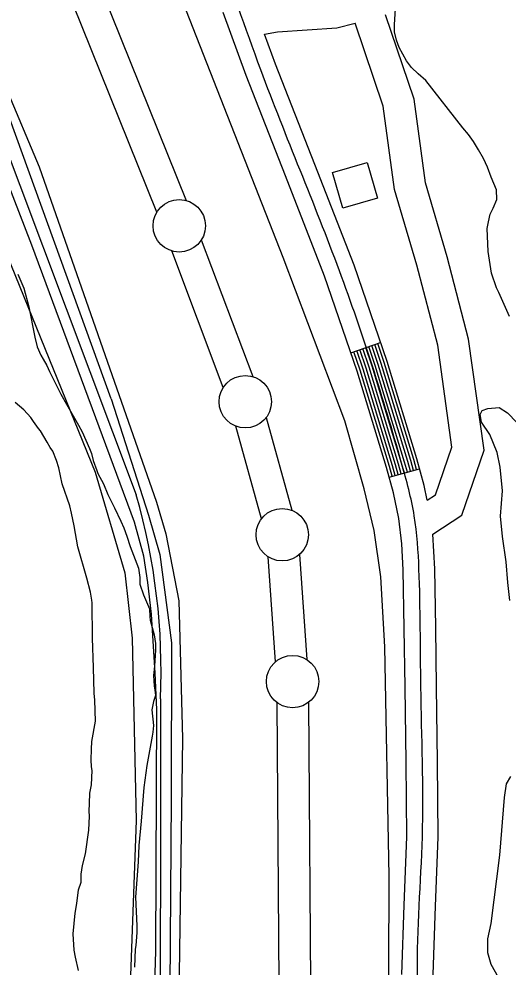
# Model space of a CAD drawing. Extents: x 3161564 to 3199464, y 849354 to 874788.
# Drawn here: x 3175372 to 3175838, y 857891 to 858796 of the extents above; entities that cross this region are included whole.
import ezdxf

# ---------------------------------------------------------------- set-up
doc = ezdxf.new("R2010")
doc.units = 0
for name, color, linetype in [('V-BLDG-OTLN', 7, 'Continuous'), ('V-LEVE-TOET', 7, 'Continuous'), ('V-ROAD-CNTR', 7, 'Continuous'), ('V-SITE-VEGE', 7, 'Continuous'), ('V-SURV-LINE', 7, 'Continuous'), ('V-TOPO-SHOR', 7, 'Continuous')]:
    doc.layers.add(name, color=color, linetype=linetype)

msp = doc.modelspace()

# ---------------------------------------------------------------- linework, layer by layer
at = {"layer": 'V-BLDG-OTLN'}
msp.add_lwpolyline([(3175670.62, 858649.06), (3175703.51, 858658.67), (3175713.39, 858624.87), (3175680.5, 858615.26)], close=True, dxfattribs=at)
at = {"layer": 'V-LEVE-TOET'}
for points in [[(3175459.51, 858433.36), (3175350.45, 858733.64), (3175314.47, 858825.09), (3175277.8, 858898.39), (3175238.01, 858970.18), (3175193.79, 859031.23), (3175113.88, 859131.14), (3174929.13, 859366.95), (3174810.69, 859521.64), (3174784.73, 859564.98), (3174763.7, 859601.67), (3174748.49, 859640.59), (3174737.49, 859676.72), (3174726.8, 859707.83), (3174714.33, 859748.25), (3174706.34, 859779.31), (3174701.82, 859809.92), (3174688.73, 859906.02), (3174645.12, 860283.31)], [(3175729.78, 857711.99), (3175723.88, 857798.28), (3175724.56, 857978), (3175720.61, 858196.91), (3175716.66, 858263.67), (3175710.21, 858307.87), (3175700.87, 858347.53), (3175682.18, 858412.28), (3175623.64, 858568.27), (3175481.44, 858930.62), (3175470.11, 858956.73), (3175455.24, 858986.44), (3175426.26, 859034.71), (3175400.49, 859074.96)], [(3175459.51, 858433.36), (3175495.19, 858322.45), (3175505.98, 858284.92), (3175516.91, 858200.53), (3175516.81, 858052.23), (3175514.71, 857781.09), (3175514.5, 857690.41)]]:
    msp.add_lwpolyline(points, dxfattribs=at)
at = {"layer": 'V-ROAD-CNTR'}
for p, q in [((3175688.11, 858477.34), (3175716.48, 858487.07)), ((3175724.59, 858358.77), (3175753.51, 858366.73))]:
    msp.add_line(p, q, dxfattribs=at)
for points in [[(3175305.14, 858815.17), (3175483.37, 858341.71)], [(3175736.68, 857884.25), (3175738.89, 857950.39), (3175741.31, 858015.67), (3175740.68, 858086.85), (3175739.86, 858158.36), (3175739.04, 858214.44), (3175738.06, 858270.27), (3175736.77, 858294.96), (3175733.78, 858319.22), (3175728.79, 858343.53), (3175722.09, 858367.83), (3175694.14, 858459.74), (3175663.07, 858550.37), (3175625.82, 858645.91), (3175588.22, 858741.77), (3175566.17, 858801.79)], [(3175766.33, 858304.14), (3175793.93, 858322.54), (3175815.16, 858384.4), (3175800.33, 858490.31), (3175779.88, 858568.69), (3175759.21, 858639.34), (3175748.35, 858719.21), (3175721.22, 858799.56)], [(3175605.73, 858781.08), (3175618.26, 858783.24), (3175674.78, 858787.06), (3175692.19, 858791.74)], [(3175760.85, 858336.54), (3175768.85, 858341.87), (3175784.46, 858387.35), (3175770.87, 858484.43), (3175750.96, 858560.69), (3175729.78, 858633.07), (3175719.01, 858712.33), (3175692.19, 858791.74)], [(3175760.85, 858336.54), (3175757.97, 858350.54), (3175750.91, 858376.18), (3175722.69, 858468.98), (3175691.25, 858560.69), (3175653.76, 858656.84), (3175616.27, 858752.42), (3175605.73, 858781.08)], [(3175502.48, 857679.53), (3175499.16, 857712.06), (3175498.54, 857744.93), (3175498.55, 857792.1), (3175502, 857906.48), (3175503.13, 858136.88), (3175501.39, 858171.71), (3175498.07, 858227.82), (3175494.32, 858258.04), (3175490.48, 858283.23), (3175481.74, 858315.85), (3175383.68, 858579.99), (3175342.53, 858686.22), (3175337.81, 858698.03)], [(3175730.37, 858360.36), (3175727.86, 858369.5), (3175699.85, 858461.59), (3175693.78, 858479.29)], [(3175733.27, 858361.16), (3175730.74, 858370.33), (3175702.7, 858462.51), (3175696.62, 858480.26)], [(3175736.16, 858361.95), (3175733.62, 858371.17), (3175705.56, 858463.44), (3175699.46, 858481.23)], [(3175739.05, 858362.75), (3175736.5, 858372), (3175708.41, 858464.36), (3175702.29, 858482.21)], [(3175741.94, 858363.55), (3175739.38, 858372.84), (3175711.27, 858465.28), (3175705.13, 858483.18)], [(3175744.84, 858364.34), (3175742.27, 858373.67), (3175714.12, 858466.21), (3175707.97, 858484.15)], [(3175747.73, 858365.14), (3175745.15, 858374.51), (3175716.98, 858467.13), (3175710.81, 858485.13)], [(3175750.62, 858365.93), (3175748.03, 858375.34), (3175719.83, 858468.05), (3175713.65, 858486.1)], [(3175727.48, 858359.56), (3175724.97, 858368.66), (3175696.99, 858460.67), (3175690.94, 858478.32)], [(3175820.27, 857510.77), (3175819.91, 857521.81), (3175818.81, 857534.29), (3175816.64, 857546.64), (3175807.36, 857585.61), (3175798.04, 857624.07), (3175786.39, 857671.83), (3175774.97, 857719.01), (3175771.47, 857742.14), (3175770.32, 857766), (3175769.93, 857790.82), (3175769.52, 857816.1), (3175767.96, 857850.58), (3175766.7, 857884.31), (3175768.88, 857949.33), (3175771.31, 858015.24), (3175770.68, 858087.16), (3175769.85, 858158.75), (3175769.04, 858214.92), (3175768.04, 858271.32), (3175766.33, 858304.14)], [(3175506.51, 858147.35), (3175506.22, 857747.43)]]:
    msp.add_lwpolyline(points, dxfattribs=at)
msp.add_arc((3174901.6, 858173.9), 605.49, 357.48639, 16.09, dxfattribs=at)
msp.add_spline([(3176879.13, 855651.91), (3176902.29, 855659.09), (3176934.11, 855667), (3176983.45, 855657.71), (3177040.65, 855639.06), (3177110.48, 855613.55), (3177170.58, 855601.76), (3177236.78, 855586.88), (3177274.78, 855573.53), (3177317.45, 855579.76), (3177362.6, 855595.69), (3177411.95, 855643.14), (3177451.73, 855679.19), (3177476.66, 855705.79), (3177478.27, 855736.95), (3177464.17, 855782.28), (3177430.75, 855833.4), (3177372.99, 855887.77), (3177287.84, 855954.83), (3177219.82, 855998.44), (3177152.98, 856039.39), (3177089.34, 856079.24), (3177023.39, 856134.32), (3176966.63, 856207.93), (3176895.25, 856290.08), (3176782.25, 856425.12), (3176693.16, 856545.3), (3176615.17, 856622.65), (3176543.92, 856726.5), (3176474.39, 856784.21), (3176414.35, 856823.58), (3176395.9, 856827.98), (3176350.82, 856806.18), (3176279.15, 856754.7), (3176211.55, 856707.42), (3176172.25, 856696.11), (3176141.13, 856702.01), (3176111.75, 856719.58), (3176032.57, 856777.37), (3175933.58, 856857.43), (3175839.01, 856930.26), (3175807.14, 856951.51), (3175770.09, 856958.67), (3175787.12, 856991.4), (3175795.09, 857040.68), (3175799.48, 857113.73), (3175810.82, 857206.92), (3175813.71, 857287.37), (3175807.75, 857386.83), (3175805.68, 857497.94), (3175801.94, 857543.61), (3175783.46, 857620.53), (3175760.24, 857716.11), (3175755.33, 857765.52), (3175754.53, 857815.64), (3175751.69, 857884.28), (3175756.31, 858015.46), (3175754.85, 858158.56), (3175753.05, 858270.8), (3175748.6, 858321.65), (3175736.5, 858372), (3175677.16, 858555.53), (3175602.24, 858747.09), (3175558.22, 858866.86), (3175502.52, 858986.22), (3175436.28, 859092.62), (3175371.24, 859185.12), (3175300.68, 859261.58), (3175219.1, 859367.23), (3175166.22, 859443.65), (3175175.33, 859507.13), (3175222, 859537.88), (3175285.34, 859568.35), (3175321.17, 859607.46), (3175310.3, 859667.21), (3175262.41, 859798.62), (3175224.64, 859877.87), (3175174.73, 859982.04), (3175144.84, 860115.36), (3175122.61, 860284.79), (3175088.43, 860568.57), (3175086.28, 860704.54), (3175072.2, 860854.52), (3175052.53, 860999.93), (3175047.5, 861166.8), (3175053.18, 861343.73), (3175066.7, 861550.38), (3175065.46, 861662.49), (3175040.18, 861767.75), (3175017.84, 861884.16), (3175008.36, 862033.9), (3174979.61, 862160.28), (3174952.14, 862274.65), (3174921.63, 862422.82), (3174896.96, 862525.55), (3174861.75, 862663.22), (3174841.1, 862738.01)], degree=3, dxfattribs=at)
at = {"layer": 'V-SITE-VEGE'}
for points in [[(3175370.4, 858552.28), (3175376.11, 858538.83), (3175381, 858520.95), (3175386.83, 858492.29), (3175388.9, 858482.99), (3175392.48, 858475.14), (3175394.64, 858471.02), (3175398.25, 858465.03), (3175400.75, 858459.42), (3175411.52, 858437.73), (3175416.93, 858428.37), (3175428.46, 858408.15), (3175431.69, 858401.79), (3175438.85, 858386.09), (3175440.62, 858381.24), (3175442.37, 858374.53), (3175445.92, 858364.83), (3175446.61, 858362.22), (3175452.01, 858352.12), (3175456.29, 858342.03), (3175462.76, 858329.32), (3175468.85, 858316.6), (3175471.71, 858310.25), (3175474.55, 858302.41), (3175477.72, 858292.35), (3175485.54, 858271.82), (3175486.88, 858262.9), (3175486.77, 858256.59), (3175490.31, 858246.52), (3175496.02, 858233.07), (3175496.26, 858225.28), (3175496.58, 858222.3), (3175500.43, 858208.15), (3175501.78, 858199.96), (3175501.67, 858193.66), (3175500.68, 858178.47), (3175499.79, 858169.58), (3175500.36, 858159.19), (3175501.04, 858155.47)], [(3175401.32, 858387.08), (3175398.43, 858391.95), (3175391.94, 858402.81), (3175390.12, 858405.07), (3175385.41, 858411.82), (3175382.88, 858415.57), (3175376.32, 858422.73), (3175367.91, 858429.92)], [(3175839.6, 858240.84), (3175837.77, 858258.28), (3175836.24, 858278.01), (3175832.74, 858301.9), (3175830.78, 858321.49), (3175832.72, 858345.62), (3175830.36, 858368.22), (3175827.49, 858382.24), (3175820.51, 858399.17), (3175812.62, 858411.1), (3175811.26, 858418.25), (3175813.29, 858422.09), (3175818.6, 858424.05), (3175829.46, 858424.94), (3175837.56, 858420.01), (3175846.48, 858410.92)], [(3175428.26, 857888.14), (3175425.51, 857900.79), (3175424.13, 857907.49), (3175423.28, 857923.08), (3175425.09, 857942.71), (3175426.73, 857951.95), (3175428.43, 857964.91), (3175430.78, 857972.29), (3175430.91, 857980.08), (3175432.15, 857988.22), (3175434.93, 857999.3), (3175438.28, 858021.87), (3175438.87, 858035.21), (3175438.58, 858040.04), (3175438.7, 858047.45), (3175439.23, 858057.09), (3175440.85, 858065.22), (3175441.45, 858078.93), (3175440.76, 858082.28), (3175440.5, 858088.96), (3175440.68, 858099.35), (3175441.16, 858106.39), (3175444.46, 858125.99), (3175444.05, 858146.02), (3175443.42, 858152.71), (3175442.71, 858177.2), (3175441.69, 858205.04), (3175441.51, 858238.79), (3175441.18, 858241.39), (3175439.82, 858248.83), (3175436.34, 858262.25), (3175427.56, 858292.06), (3175424.18, 858312.15), (3175421.79, 858324.43), (3175420.05, 858331.13), (3175412.61, 858352.4), (3175409.53, 858367.66), (3175407.41, 858374.37), (3175403.86, 858383.33), (3175401.32, 858387.08)], [(3175501.04, 858155.47), (3175501.69, 858150.26), (3175499.75, 858144.73), (3175498.13, 858136.6), (3175499.74, 858121.73), (3175499.26, 858115.44), (3175498.46, 858111.74), (3175493.54, 858083.64), (3175490.59, 858062.54), (3175488.21, 858030.68), (3175485.96, 858007.35), (3175485.33, 857991.79), (3175482.55, 857958.08), (3175483.95, 857930.61), (3175483.84, 857924.31), (3175482.9, 857912.08), (3175482.47, 857908.38), (3175481.81, 857891.33)], [(3175837.53, 857866.12), (3175821.93, 857893.83), (3175818.61, 857904.87), (3175818.59, 857918.44), (3175821.87, 857932.84), (3175830.05, 857998.05), (3175834.71, 858053.15), (3175836.54, 858066.28), (3175840.61, 858073.24)]]:
    msp.add_lwpolyline(points, dxfattribs=at)
at = {"layer": 'V-SURV-LINE'}
for points in [[(3175441.99, 858843.92), (3175530.86, 858622.51)], [(3175503.03, 858611.32), (3175414.16, 858832.72)], [(3175545.46, 858584.95), (3175594.43, 858454.6)], [(3175566.35, 858444.04), (3175517.38, 858574.39)], [(3175607.21, 858415.4), (3175631.75, 858327.02)], [(3175602.85, 858318.99), (3175578.31, 858407.36)], [(3175616.17, 858182.58), (3175609.09, 858282.78)], [(3175639.02, 858284.88), (3175646.1, 858184.68)], [(3175619.94, 857830.69), (3175617.69, 858143.62)], [(3175647.68, 858143.84), (3175649.94, 857830.92)]]:
    msp.add_lwpolyline(points, dxfattribs=at)
for centre in [(3175524.39, 858598.37), (3175587.41, 858430.62), (3175622.65, 858303.76), (3175632.54, 858163.7)]:
    msp.add_circle(centre, 25, dxfattribs=at)
at = {"layer": 'V-TOPO-SHOR'}
for points in [[(3175051.55, 859155.53), (3175181.23, 858983.22), (3175227.41, 858921.05), (3175259.39, 858857.1), (3175294.91, 858734.53), (3175364.19, 858560.44), (3175444.13, 858363.27), (3175472.55, 858267.34), (3175479.66, 858205.17), (3175483.21, 858031.09), (3175470.77, 857691.8)], [(3175839.47, 858511.96), (3175829.04, 858534.64), (3175827.12, 858539.24), (3175822.35, 858553.19), (3175818.94, 858573.84), (3175818.16, 858595.78), (3175819.2, 858602.31), (3175821.07, 858609.34), (3175823.91, 858615.2), (3175827.25, 858623.35), (3175827.01, 858632.52), (3175821.89, 858644.84), (3175818.38, 858654.2), (3175814.53, 858662.58), (3175809.86, 858670.97), (3175805.03, 858678.87), (3175800.18, 858685.3), (3175794.84, 858691.89), (3175759.58, 858736.9), (3175752.28, 858743.35), (3175745.95, 858749.3), (3175741.1, 858755.73), (3175734.02, 858768.4), (3175731.47, 858775.45), (3175729.74, 858783.49), (3175729.81, 858790.2), (3175730.61, 858805.74)], [(3175328.66, 858796.7), (3175358.86, 858730.98), (3175390.84, 858654.59), (3175502.75, 858334.85), (3175511.63, 858304.65), (3175524.06, 858240.7), (3175527.62, 858109.25), (3175524.06, 857862.33), (3175516.96, 857700.68), (3175518.74, 857642.06), (3175522.29, 857615.42), (3175556.04, 857517.72), (3175660.84, 857265.47), (3175769.2, 856990.14)]]:
    msp.add_lwpolyline(points, dxfattribs=at)

doc.saveas('drawing.dxf')
